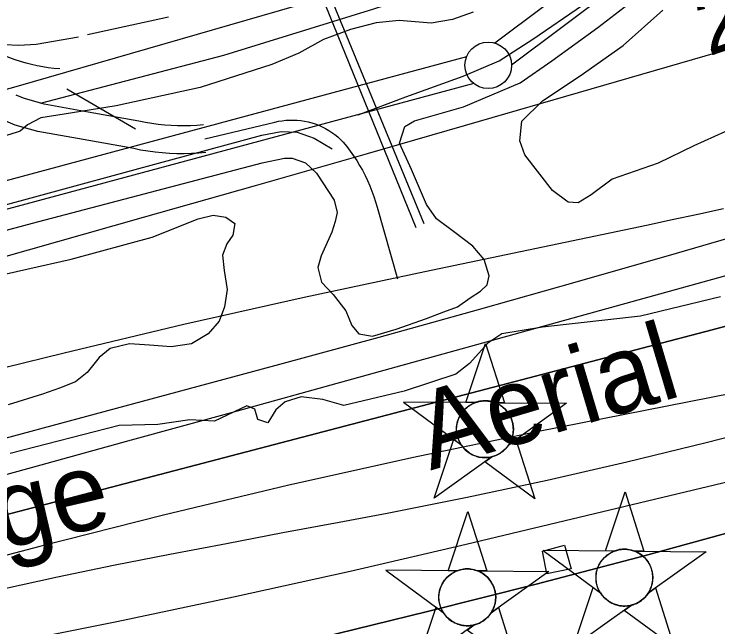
# Model space of a CAD drawing. Extents: x 3508733 to 3546731, y 546897 to 572481.
# Drawn here: x 3536986 to 3537743, y 564655 to 565313 of the extents above; entities that cross this region are included whole.
import ezdxf

# ---------------------------------------------------------------- set-up
doc = ezdxf.new("R2010")
doc.units = 0
for name, color, linetype in [('V-CHAN-DOCK', 7, 'Continuous'), ('V-CHAN-NAID', 7, 'Continuous'), ('V-FLOD-BASE', 7, 'Continuous'), ('V-LEVE-TOET', 7, 'Continuous'), ('V-RIVR-EDGE', 7, 'Continuous'), ('V-RIVR-IDEN', 7, 'Continuous'), ('V-RIVR-RANG', 7, 'Continuous'), ('V-ROAD-CNTR', 7, 'Continuous'), ('V-SITE-VEGE', 7, 'Continuous'), ('V-SURV-LINE', 7, 'Continuous'), ('V-TOPO-DPTH', 7, 'Continuous'), ('V-TOPO-MINR', 7, 'Continuous'), ('V-TOPO-SHOR', 7, 'Continuous'), ('V-TOPO-WATR', 7, 'Continuous'), ('V-UTIL-LINE', 7, 'Continuous')]:
    doc.layers.add(name, color=color, linetype=linetype)

msp = doc.modelspace()

# ---------------------------------------------------------------- linework, layer by layer
at = {"layer": 'V-CHAN-DOCK'}
msp.add_lwpolyline([(3537577.67, 564742.39), (3537584.97, 564716.81), (3537558.72, 564711.58), (3537554.16, 564735.76), (3537577.67, 564742.39)], dxfattribs=at)
at = {"layer": 'V-CHAN-NAID'}
for points in [[(3537481.38, 564895.48), (3537471.79, 564895.55), (3537492.92, 564959.04), (3537513.14, 564895.26), (3537503.56, 564895.33), (3537501.98, 564895.9), (3537499.88, 564896.52), (3537497.84, 564896.98), (3537495.81, 564897.28), (3537494.64, 564897.4), (3537493.11, 564897.48), (3537491.39, 564897.48), (3537490.02, 564897.41), (3537488.11, 564897.21), (3537486.74, 564896.99), (3537484.96, 564896.6), (3537483.43, 564896.18), (3537482.4, 564895.85)], [(3537481.38, 564895.48), (3537404.89, 564896.03), (3537466.45, 564850.63), (3537465.34, 564852.54), (3537464.53, 564854.16), (3537463.71, 564856.13), (3537463.01, 564858.19), (3537462.65, 564859.51), (3537462.28, 564861.13), (3537462.04, 564862.58), (3537461.85, 564864.18), (3537461.74, 564865.91), (3537461.73, 564867.49), (3537461.84, 564869.57), (3537462.02, 564871.19), (3537462.41, 564873.39), (3537462.89, 564875.31), (3537463.5, 564877.2), (3537464.15, 564878.88), (3537464.88, 564880.47), (3537465.69, 564882), (3537466.75, 564883.74), (3537467.79, 564885.21), (3537468.79, 564886.48), (3537469.79, 564887.62), (3537471.1, 564888.96), (3537472.15, 564889.93), (3537473.86, 564891.32), (3537475.08, 564892.19), (3537476.76, 564893.26), (3537478.49, 564894.21), (3537479.94, 564894.89)], [(3537503.56, 564895.33), (3537580.05, 564894.78), (3537517.85, 564850.26), (3537518.76, 564851.75), (3537519.73, 564853.6), (3537520.45, 564855.18), (3537521.19, 564857.14), (3537521.73, 564858.92), (3537522.13, 564860.56), (3537522.49, 564862.57), (3537522.68, 564864.14), (3537522.8, 564866.35), (3537522.77, 564868.41), (3537522.58, 564870.63), (3537522.32, 564872.39), (3537521.83, 564874.62), (3537521.19, 564876.76), (3537520.44, 564878.74), (3537519.79, 564880.19), (3537518.78, 564882.1), (3537517.72, 564883.83), (3537516.51, 564885.53), (3537515.25, 564887.07), (3537513.97, 564888.43), (3537512.34, 564889.96), (3537510.6, 564891.38), (3537508.92, 564892.55), (3537507.03, 564893.69), (3537505.56, 564894.45)], [(3537499.81, 564837.36), (3537437.61, 564792.83), (3537458.74, 564856.32), (3537466.45, 564850.63), (3537467.09, 564849.66), (3537468.47, 564847.8), (3537469.69, 564846.39), (3537471.15, 564844.88), (3537472.54, 564843.63), (3537473.99, 564842.48), (3537475.4, 564841.49), (3537477.08, 564840.45), (3537478.79, 564839.54), (3537480.58, 564838.73), (3537482.03, 564838.18), (3537483.65, 564837.65), (3537485.88, 564837.08), (3537487.41, 564836.8), (3537489.44, 564836.54), (3537490.97, 564836.44), (3537492.84, 564836.41), (3537494.52, 564836.49), (3537496.23, 564836.67), (3537498.14, 564836.98)], [(3537517.85, 564850.26), (3537525.64, 564855.84), (3537545.87, 564792.07), (3537492.02, 564831.78), (3537499.81, 564837.36), (3537501.48, 564837.83), (3537503.09, 564838.39), (3537505.25, 564839.31), (3537506.99, 564840.19), (3537508.85, 564841.3), (3537510.59, 564842.52), (3537512.14, 564843.76), (3537513.43, 564844.93), (3537514.81, 564846.35), (3537516.02, 564847.75), (3537517.14, 564849.22)], [(3537631.28, 564736.05), (3537621.7, 564736.12), (3537642.82, 564799.6), (3537663.05, 564735.83), (3537653.46, 564735.9), (3537651.88, 564736.47), (3537649.79, 564737.09), (3537647.75, 564737.54), (3537645.71, 564737.85), (3537644.54, 564737.97), (3537643.01, 564738.05), (3537641.29, 564738.05), (3537639.92, 564737.98), (3537638.01, 564737.77), (3537636.65, 564737.56), (3537634.86, 564737.17), (3537633.33, 564736.75), (3537632.3, 564736.42)], [(3537462.41, 564714.89), (3537452.83, 564714.96), (3537473.95, 564778.45), (3537494.18, 564714.67), (3537484.59, 564714.74), (3537483.01, 564715.31), (3537480.92, 564715.93), (3537478.88, 564716.39), (3537476.84, 564716.69), (3537475.68, 564716.81), (3537474.14, 564716.89), (3537472.42, 564716.89), (3537471.05, 564716.82), (3537469.14, 564716.62), (3537467.78, 564716.4), (3537465.99, 564716.01), (3537464.46, 564715.59), (3537463.43, 564715.26)], [(3537631.28, 564736.05), (3537554.79, 564736.59), (3537616.36, 564691.2), (3537615.24, 564693.1), (3537614.43, 564694.73), (3537613.61, 564696.7), (3537612.91, 564698.75), (3537612.55, 564700.08), (3537612.19, 564701.7), (3537611.94, 564703.15), (3537611.75, 564704.75), (3537611.65, 564706.48), (3537611.63, 564708.06), (3537611.74, 564710.14), (3537611.92, 564711.76), (3537612.32, 564713.96), (3537612.8, 564715.88), (3537613.4, 564717.77), (3537614.05, 564719.45), (3537614.78, 564721.04), (3537615.6, 564722.57), (3537616.66, 564724.31), (3537617.69, 564725.78), (3537618.69, 564727.05), (3537619.69, 564728.19), (3537621, 564729.53), (3537622.05, 564730.49), (3537623.77, 564731.89), (3537624.98, 564732.76), (3537626.67, 564733.83), (3537628.4, 564734.78), (3537629.84, 564735.46)], [(3537653.46, 564735.9), (3537729.95, 564735.35), (3537667.75, 564690.83), (3537668.66, 564692.32), (3537669.64, 564694.17), (3537670.35, 564695.75), (3537671.09, 564697.71), (3537671.64, 564699.49), (3537672.03, 564701.13), (3537672.39, 564703.14), (3537672.58, 564704.71), (3537672.7, 564706.92), (3537672.67, 564708.98), (3537672.49, 564711.2), (3537672.22, 564712.96), (3537671.73, 564715.19), (3537671.09, 564717.33), (3537670.34, 564719.31), (3537669.69, 564720.76), (3537668.68, 564722.67), (3537667.62, 564724.39), (3537666.41, 564726.1), (3537665.15, 564727.64), (3537663.88, 564729), (3537662.24, 564730.53), (3537660.5, 564731.95), (3537658.82, 564733.12), (3537656.93, 564734.25), (3537655.46, 564735.02)], [(3537462.41, 564714.89), (3537385.92, 564715.44), (3537447.49, 564670.04), (3537446.38, 564671.95), (3537445.57, 564673.57), (3537444.74, 564675.54), (3537444.04, 564677.6), (3537443.68, 564678.92), (3537443.32, 564680.54), (3537443.07, 564681.99), (3537442.89, 564683.59), (3537442.78, 564685.32), (3537442.77, 564686.9), (3537442.87, 564688.98), (3537443.06, 564690.6), (3537443.45, 564692.8), (3537443.93, 564694.72), (3537444.53, 564696.61), (3537445.19, 564698.29), (3537445.91, 564699.88), (3537446.73, 564701.41), (3537447.79, 564703.15), (3537448.82, 564704.62), (3537449.82, 564705.89), (3537450.82, 564707.03), (3537452.13, 564708.37), (3537453.18, 564709.34), (3537454.9, 564710.73), (3537456.11, 564711.6), (3537457.8, 564712.67), (3537459.53, 564713.62), (3537460.97, 564714.3)], [(3537484.59, 564714.74), (3537561.08, 564714.19), (3537498.88, 564669.67), (3537499.79, 564671.16), (3537500.77, 564673.01), (3537501.48, 564674.59), (3537502.22, 564676.55), (3537502.77, 564678.33), (3537503.17, 564679.97), (3537503.53, 564681.98), (3537503.71, 564683.55), (3537503.84, 564685.76), (3537503.81, 564687.82), (3537503.62, 564690.04), (3537503.35, 564691.8), (3537502.86, 564694.03), (3537502.22, 564696.17), (3537501.47, 564698.15), (3537500.82, 564699.6), (3537499.82, 564701.51), (3537498.75, 564703.24), (3537497.54, 564704.94), (3537496.28, 564706.48), (3537495.01, 564707.84), (3537493.38, 564709.37), (3537491.63, 564710.79), (3537489.95, 564711.96), (3537488.06, 564713.1), (3537486.59, 564713.86)], [(3537649.72, 564677.92), (3537587.51, 564633.4), (3537608.64, 564696.89), (3537616.36, 564691.2), (3537616.99, 564690.23), (3537618.37, 564688.37), (3537619.59, 564686.96), (3537621.05, 564685.45), (3537622.44, 564684.2), (3537623.9, 564683.05), (3537625.3, 564682.06), (3537626.98, 564681.02), (3537628.69, 564680.11), (3537630.48, 564679.3), (3537631.93, 564678.75), (3537633.56, 564678.22), (3537635.78, 564677.65), (3537637.31, 564677.37), (3537639.34, 564677.11), (3537640.88, 564677), (3537642.74, 564676.98), (3537644.43, 564677.06), (3537646.14, 564677.24), (3537648.04, 564677.55)], [(3537667.75, 564690.83), (3537675.54, 564696.41), (3537695.77, 564632.63), (3537641.92, 564672.34), (3537649.72, 564677.92), (3537651.38, 564678.4), (3537652.99, 564678.96), (3537655.15, 564679.87), (3537656.89, 564680.76), (3537658.75, 564681.87), (3537660.49, 564683.08), (3537662.04, 564684.33), (3537663.33, 564685.5), (3537664.72, 564686.92), (3537665.92, 564688.32), (3537667.04, 564689.79)], [(3537480.85, 564656.77), (3537418.65, 564612.24), (3537439.77, 564675.73), (3537447.49, 564670.04), (3537448.12, 564669.07), (3537449.51, 564667.21), (3537450.72, 564665.8), (3537452.19, 564664.29), (3537453.57, 564663.04), (3537455.03, 564661.89), (3537456.43, 564660.9), (3537458.11, 564659.86), (3537459.82, 564658.95), (3537461.61, 564658.14), (3537463.06, 564657.59), (3537464.69, 564657.06), (3537466.91, 564656.49), (3537468.45, 564656.21), (3537470.47, 564655.95), (3537472.01, 564655.85), (3537473.87, 564655.82), (3537475.56, 564655.9), (3537477.27, 564656.08), (3537479.17, 564656.39)], [(3537498.88, 564669.67), (3537506.68, 564675.25), (3537526.9, 564611.48), (3537473.05, 564651.19), (3537480.85, 564656.77), (3537482.51, 564657.24), (3537484.13, 564657.8), (3537486.28, 564658.72), (3537488.02, 564659.6), (3537489.89, 564660.71), (3537491.62, 564661.93), (3537493.18, 564663.17), (3537494.46, 564664.34), (3537495.85, 564665.76), (3537497.05, 564667.16), (3537498.17, 564668.63)]]:
    msp.add_lwpolyline(points, close=True, dxfattribs=at)
for centre in [(3537492.27, 564866.95), (3537642.17, 564707.52), (3537473.3, 564686.36)]:
    msp.add_circle(centre, 30.54, dxfattribs=at)
at = {"layer": 'V-FLOD-BASE'}
for points in [[(3537356.08, 565204.58), (3537407.29, 565224), (3537468.87, 565246.07), (3537507.65, 565262.88), (3537543.74, 565285.91), (3537597.2, 565322.54), (3537684.07, 565387.76), (3537791.06, 565466.53), (3537850.12, 565509.99)], [(3536288.26, 564926.11), (3536399.54, 564955.91), (3536566.79, 564998.87), (3536771.38, 565053.15), (3536947.64, 565100.15), (3537116.29, 565145.86), (3537252.47, 565182.96), (3537273.19, 565186.87), (3537290.41, 565186), (3537308.94, 565179.59), (3537328.12, 565168.35)]]:
    msp.add_lwpolyline(points, dxfattribs=at)
at = {"layer": 'V-LEVE-TOET'}
for points in [[(3536828.37, 565040.55), (3537006.01, 565088.23), (3537175.35, 565132.55), (3537252.76, 565153.07), (3537276.94, 565158.32), (3537285.21, 565158.23), (3537299.62, 565153.24), (3537311.22, 565142.09), (3537330.2, 565112.94), (3537333.5, 565099.81), (3537331.33, 565090.18), (3537327.75, 565078.5), (3537316.45, 565053.13), (3537312.87, 565040.76), (3537316.83, 565024.87), (3537329.09, 565011.64), (3537342.68, 564994.26), (3537349.4, 564978.34), (3537356.88, 564969.3), (3537371.33, 564967.07), (3537396.91, 564974.37), (3537429.43, 564985.73), (3537448.11, 564993.11), (3537462.64, 564998.46), (3537476.53, 565007.96), (3537487.64, 565015.42), (3537494.61, 565022.24), (3537496.78, 565031.86), (3537491.46, 565049.15), (3537479.21, 565063.76), (3537460.07, 565078.44), (3537440.25, 565093.12), (3537429.39, 565108.41), (3537413.26, 565145.8), (3537400.48, 565174.19), (3537406.18, 565192.05), (3537416.59, 565198.14), (3537469.13, 565213.42), (3537530.06, 565238.94), (3537564.09, 565262.69), (3537613.41, 565298.68), (3537725.31, 565384.97)], [(3537479.55, 565314.97), (3537457.41, 565306.95), (3537434.62, 565303.06), (3537400.2, 565306.2), (3537375.36, 565303.71), (3537347.71, 565296.43), (3537318.65, 565285.72), (3537292.3, 565270.85), (3537263.22, 565258.76), (3537186.45, 565234.1), (3537095.96, 565214.42), (3537040.03, 565205.38), (3537015.18, 565201.52), (3537000.63, 565194.1), (3536992.97, 565187.29), (3536989.51, 565185.95), (3536937.65, 565169.97)]]:
    msp.add_lwpolyline(points, dxfattribs=at)
at = {"layer": 'V-RIVR-EDGE'}
msp.add_lwpolyline([(3537745.37, 565009.16), (3537659.53, 564988.54), (3537554.12, 564976.54), (3537510.59, 564969.3), (3537495.25, 564959.53), (3537475.59, 564937.52), (3537460.86, 564925.92), (3537405.67, 564907.67), (3537340.68, 564892.52), (3537318.02, 564898.7), (3537294.75, 564901.82), (3537277.58, 564896.35), (3537267.75, 564887.79), (3537259.14, 564873.72), (3537248.12, 564877.43), (3537245.08, 564888.46), (3537236.51, 564892.16), (3537201.55, 564875.7), (3537175.2, 564876.99), (3537140.88, 564872.18), (3537099.21, 564871.05), (3536982.11, 564840.71)], dxfattribs=at)
at = {"layer": 'V-ROAD-CNTR'}
for points in [[(3537412.62, 565357.67), (3536988.07, 565234.61), (3536314.94, 565047.32), (3535465.2, 564819.76)], [(3537035.47, 565254.02), (3537029.17, 565254.6), (3537023.12, 565255.36), (3537017.1, 565256.3), (3537011.11, 565257.44), (3537005.16, 565258.76), (3536999.26, 565260.27), (3536993.4, 565261.96), (3536987.6, 565263.84), (3536981.86, 565265.9), (3536976.19, 565268.14), (3536970.59, 565270.55), (3536965.08, 565273.14), (3536959.64, 565275.91), (3536954.3, 565278.84), (3536949.05, 565281.93), (3536943.89, 565285.2), (3536938.85, 565288.62), (3536933.91, 565292.2), (3536929.09, 565295.93), (3536924.39, 565299.81), (3536919.81, 565303.84), (3536915.36, 565308.01), (3536910.88, 565312.48)], [(3537043.03, 565232.46), (3537116.91, 565189.48)], [(3537189.91, 565194.01), (3537182.77, 565193.39), (3537175.86, 565193.02), (3537168.93, 565192.86), (3537162.02, 565192.91), (3537155.11, 565193.18), (3537148.21, 565193.67), (3537141.34, 565194.37), (3537134.51, 565195.29), (3537127.7, 565196.43), (3537120.57, 565197.84), (3537065.81, 565207.63), (3537018.57, 565216.15), (3536997.44, 565222.16), (3536989.32, 565225.51), (3536988.72, 565225.91)], [(3537192.48, 565164.12), (3537184.87, 565163.46), (3537177.02, 565163.04), (3537169.16, 565162.85), (3537161.3, 565162.92), (3537153.46, 565163.23), (3537145.62, 565163.78), (3537137.82, 565164.58), (3537130.04, 565165.62), (3537122.31, 565166.91), (3537115, 565168.36), (3537060.51, 565178.1), (3537011.79, 565186.89), (3536987.58, 565193.77), (3536975.11, 565198.92), (3536961.14, 565208.27)], [(3537191.19, 565179.06), (3537266.51, 565196.85), (3537270.43, 565197.73), (3537274.38, 565198.4), (3537278.37, 565198.85), (3537282.38, 565199.1), (3537286.39, 565199.13), (3537290.41, 565198.95), (3537294.4, 565198.56), (3537298.37, 565197.95), (3537302.3, 565197.14), (3537306.19, 565196.11), (3537310.01, 565194.89), (3537313.76, 565193.46), (3537317.43, 565191.83), (3537321.01, 565190.01), (3537324.49, 565188), (3537327.85, 565185.81), (3537331.1, 565183.45), (3537334.21, 565180.92), (3537337.19, 565178.22), (3537340.02, 565175.37), (3537343.89, 565170.63), (3537347.59, 565165.75), (3537351.13, 565160.76), (3537354.5, 565155.65), (3537357.68, 565150.42), (3537360.7, 565145.09), (3537363.52, 565139.66), (3537366.16, 565134.14), (3537368.61, 565128.53), (3537370.87, 565122.84), (3537372.93, 565117.08), (3537374.8, 565111.25), (3537376.46, 565105.36), (3537398.37, 565028.62)]]:
    msp.add_lwpolyline(points, dxfattribs=at)
at = {"layer": 'V-SITE-VEGE'}
for points in [[(3537761.29, 565191.38), (3537716.72, 565171.4), (3537678.3, 565152.71), (3537628.98, 565135.51), (3537606.28, 565118.7), (3537592.54, 565109.98), (3537581.63, 565110.78), (3537564.71, 565123.24), (3537535.1, 565161.78), (3537529.81, 565176.85), (3537532.09, 565197.98), (3537554.16, 565219.58), (3537594.71, 565246.43), (3537640.79, 565279.36), (3537683.51, 565317.11)], [(3536856.87, 565006.53), (3537047.73, 565049.48), (3537134.65, 565073.1), (3537183.99, 565093.03), (3537200.42, 565096.94), (3537214.04, 565094.74), (3537223.52, 565087.82), (3537221.33, 565075.56), (3537215.09, 565066.07), (3537210.18, 565053.84), (3537212.05, 565037.45), (3537215.23, 565016.94), (3537212.31, 564998.55), (3537206.68, 564982.92), (3537194.93, 564969.4), (3537177.07, 564958.67), (3537155.2, 564955.5), (3537132.02, 564957.12), (3537110.2, 564958.72), (3537089.67, 564953.49), (3537077.96, 564944.06), (3537064.82, 564927.83), (3537052.43, 564917.73), (3537035.3, 564911.09), (3537016.8, 564904.47), (3536979.83, 564893.28)]]:
    msp.add_lwpolyline(points, dxfattribs=at)
at = {"layer": 'V-SURV-LINE'}
for points in [[(3537502.82, 565281.88), (3537885.75, 565568.88)], [(3537903.76, 565544.89), (3537520.83, 565257.89)], [(3535348.78, 564695.59), (3537472.65, 565267.19)], [(3537480.44, 565238.22), (3535356.57, 564666.62)]]:
    msp.add_lwpolyline(points, dxfattribs=at)
msp.add_circle((3537495.83, 565257.9), 25, dxfattribs=at)
at = {"layer": 'V-TOPO-DPTH'}
for points in [[(3539037.96, 565492.22), (3538940.79, 565460.23), (3538843.64, 565428.16), (3538746.54, 565395.98), (3538649.46, 565363.72), (3537941.4, 565127.96), (3537925.79, 565122.86), (3537910.14, 565117.88), (3537894.43, 565113.09), (3537878.69, 565108.42), (3537697.71, 565055.82), (3537591.36, 565025.25), (3537484.89, 564995.11), (3537378.24, 564965.59), (3537271.48, 564936.5), (3536750.16, 564796.09)], [(3536808.86, 564730.84), (3537531.59, 564920.03), (3537599.89, 564937.94), (3537668.19, 564955.88), (3537736.46, 564973.89), (3537804.73, 564991.93), (3537914.59, 565021.01), (3537927.9, 565024.61), (3537941.18, 565028.3), (3537954.43, 565032.13), (3537967.65, 565036.04), (3538351.03, 565151.83), (3538506.42, 565198.82), (3538661.79, 565245.86), (3538817.14, 565293), (3538972.46, 565340.2), (3539245.85, 565423.37)], [(3536808.86, 564730.84), (3537531.59, 564920.03), (3537599.89, 564937.94), (3537668.19, 564955.88), (3537736.46, 564973.89), (3537804.73, 564991.93), (3537914.59, 565021.01), (3537927.9, 565024.61), (3537941.18, 565028.3), (3537954.43, 565032.13), (3537967.65, 565036.04), (3538351.03, 565151.83), (3538506.42, 565198.82), (3538661.79, 565245.86), (3538817.14, 565293), (3538972.46, 565340.2), (3539245.85, 565423.37)], [(3536795.59, 564519.39), (3537313.92, 564642.52), (3537430.68, 564670.98), (3537547.2, 564700.33), (3537663.38, 564731.03), (3537779.32, 564762.64), (3537972.16, 564816.41), (3537991.48, 564821.88), (3538010.78, 564827.45), (3538030.02, 564833.18), (3538049.24, 564839.01), (3538325.73, 564924.09), (3538483.05, 564972.9), (3538640.22, 565022.21), (3538797.15, 565072.25), (3538953.93, 565122.78), (3539317.32, 565240.84)], [(3536795.59, 564519.39), (3537313.92, 564642.52), (3537430.68, 564670.98), (3537547.2, 564700.33), (3537663.38, 564731.03), (3537779.32, 564762.64), (3537972.16, 564816.41), (3537991.48, 564821.88), (3538010.78, 564827.45), (3538030.02, 564833.18), (3538049.24, 564839.01), (3538325.73, 564924.09), (3538483.05, 564972.9), (3538640.22, 565022.21), (3538797.15, 565072.25), (3538953.93, 565122.78), (3539317.32, 565240.84)], [(3538326.89, 565014.51), (3538211.21, 564981.93), (3538024.22, 564928.78), (3538002.09, 564922.58), (3537979.93, 564916.51), (3537957.72, 564910.62), (3537935.47, 564904.84), (3537730.03, 564852.41), (3537644.73, 564831.51), (3537559.17, 564811.72), (3537473.26, 564793.59), (3537387.09, 564776.56), (3537335.65, 564766.91), (3537275.04, 564755.46), (3537214.45, 564743.91), (3537153.89, 564732.19), (3537093.35, 564720.37), (3537032.95, 564707.9), (3536972.73, 564694.67)], [(3538326.89, 565014.51), (3538211.21, 564981.93), (3538024.22, 564928.78), (3538002.09, 564922.58), (3537979.93, 564916.51), (3537957.72, 564910.62), (3537935.47, 564904.84), (3537730.03, 564852.41), (3537644.73, 564831.51), (3537559.17, 564811.72), (3537473.26, 564793.59), (3537387.09, 564776.56), (3537335.65, 564766.91), (3537275.04, 564755.46), (3537214.45, 564743.91), (3537153.89, 564732.19), (3537093.35, 564720.37), (3537032.95, 564707.9), (3536972.73, 564694.67)]]:
    msp.add_lwpolyline(points, dxfattribs=at)
at = {"layer": 'V-TOPO-MINR'}
for points in [[(3539232.88, 565503.24), (3538352.99, 565215.05), (3538281.59, 565191.86), (3538210.11, 565168.91), (3538138.52, 565146.32), (3538066.85, 565123.96), (3537993.17, 565101.18), (3537958.24, 565090.55), (3537923.24, 565080.13), (3537888.15, 565070.02), (3537853.01, 565060.11), (3537326.82, 564914.35), (3537219.51, 564884.69), (3537112.18, 564855.1), (3537004.83, 564825.62), (3536897.45, 564796.21)], [(3539037.96, 565492.22), (3538940.79, 565460.23), (3538843.64, 565428.16), (3538746.54, 565395.98), (3538649.46, 565363.72), (3537941.4, 565127.96), (3537925.79, 565122.86), (3537910.14, 565117.88), (3537894.43, 565113.09), (3537878.69, 565108.42), (3537697.71, 565055.82), (3537591.36, 565025.25), (3537484.89, 564995.11), (3537378.24, 564965.59), (3537271.48, 564936.5), (3536750.16, 564796.09)], [(3537926.97, 565353.62), (3537878.02, 565322.31), (3537861.83, 565312.91), (3537845.2, 565304.48), (3537827.9, 565297.51), (3537810.17, 565291.52), (3537606.09, 565232.2), (3537485.94, 565197.42), (3537365.74, 565162.8), (3537245.47, 565128.44), (3537125.15, 565094.24), (3536690.85, 564971.3), (3536660.39, 564962.67), (3536629.94, 564954.03), (3536599.49, 564945.37), (3536569.04, 564936.7), (3536313.04, 564863.73), (3536175.22, 564824.91), (3536037.25, 564786.66), (3535899.05, 564749.25), (3535760.69, 564712.42), (3535534.97, 564653.07)], [(3539022.99, 565272.94), (3538925.5, 565244.64), (3538828.21, 565215.67), (3538731.05, 565186.25), (3537975.07, 564954.51), (3537971.3, 564953.37), (3537967.52, 564952.27), (3537963.73, 564951.2), (3537959.94, 564950.15), (3537919.19, 564939.17), (3537902.29, 564934.82), (3537885.34, 564930.74), (3537868.3, 564927.04), (3537851.2, 564923.61), (3537834.06, 564920.35), (3537816.92, 564917.06), (3537799.79, 564913.73), (3537782.67, 564910.37), (3537547.96, 564863.98), (3537413.77, 564836.15), (3537279.97, 564806.66), (3537146.74, 564774.68), (3537013.89, 564741.03), (3536759.37, 564674.04)], [(3539317.32, 565240.84), (3538953.93, 565122.78), (3538797.15, 565072.25), (3538640.22, 565022.21), (3538483.05, 564972.9), (3538325.73, 564924.09), (3538049.24, 564839.01), (3538030.02, 564833.18), (3538010.78, 564827.45), (3537991.48, 564821.88), (3537972.16, 564816.41), (3537779.32, 564762.64), (3537663.38, 564731.03), (3537547.2, 564700.33), (3537430.68, 564670.98), (3537313.92, 564642.52), (3536795.59, 564519.39)], [(3539052.15, 565180.74), (3538952.67, 565150.07), (3538853.02, 565119.97), (3538753.25, 565090.24), (3538086.31, 564893.62), (3538075.75, 564890.53), (3538065.19, 564887.47), (3538054.62, 564884.44), (3538044.04, 564881.44), (3538035.97, 564879.17), (3538029.41, 564877.34), (3538022.85, 564875.53), (3538016.28, 564873.75), (3538009.7, 564871.99), (3538003.11, 564870.27), (3537996.52, 564868.58), (3537989.91, 564866.94), (3537983.3, 564865.33), (3537472.23, 564743.23), (3537347.38, 564714.26), (3537222.29, 564686.39), (3537096.85, 564660.16), (3536971.17, 564635.03)], [(3537748.43, 565103.89), (3537720.99, 565097.74), (3537693.52, 565091.77), (3537666.01, 565085.94), (3537427.56, 565036.19), (3537298.11, 565008.33), (3537168.91, 564979.38), (3537040.09, 564948.8), (3536911.51, 564917.13)], [(3538326.89, 565014.51), (3538211.21, 564981.93), (3538024.22, 564928.78), (3538002.09, 564922.58), (3537979.93, 564916.51), (3537957.72, 564910.62), (3537935.47, 564904.84), (3537730.03, 564852.41), (3537644.73, 564831.51), (3537559.17, 564811.72), (3537473.26, 564793.59), (3537387.09, 564776.56), (3537335.65, 564766.91), (3537275.04, 564755.46), (3537214.45, 564743.91), (3537153.89, 564732.19), (3537093.35, 564720.37), (3537032.95, 564707.9), (3536972.73, 564694.67)]]:
    msp.add_lwpolyline(points, dxfattribs=at)
at = {"layer": 'V-TOPO-SHOR'}
msp.add_line((3537065.18, 565291.03), (3537152.2, 565310.06), dxfattribs=at)
for points in [[(3537014.57, 565217.34), (3537211.73, 565268.64), (3537372.99, 565318.66), (3537437.92, 565340.08), (3537504.19, 565369.42), (3537594.91, 565420.61), (3537645.39, 565456.8), (3537699.14, 565495.63)], [(3536976.18, 565280.29), (3536991.33, 565279.43), (3537009.94, 565280.6), (3537055.5, 565288.38)]]:
    msp.add_lwpolyline(points, dxfattribs=at)
at = {"layer": 'V-TOPO-WATR'}
msp.add_lwpolyline([(3539245.85, 565423.37), (3538972.46, 565340.2), (3538817.14, 565293), (3538661.79, 565245.86), (3538506.42, 565198.82), (3538351.03, 565151.83), (3537967.65, 565036.04), (3537954.43, 565032.13), (3537941.18, 565028.3), (3537927.9, 565024.61), (3537914.59, 565021.01), (3537804.73, 564991.93), (3537736.46, 564973.89), (3537668.19, 564955.88), (3537599.89, 564937.94), (3537531.59, 564920.03), (3536808.86, 564730.84)], dxfattribs=at)
at = {"layer": 'V-UTIL-LINE'}
for points in [[(3537426.9, 565087.65), (3537300.03, 565395.69), (3537292.4, 565391.63), (3537295.77, 565384.02)], [(3537186.98, 565392.79), (3537202.4, 565353.34), (3537208.56, 565349.83), (3537295.77, 565384.02), (3537417.9, 565083.61)]]:
    msp.add_lwpolyline(points, dxfattribs=at)

# ---------------------------------------------------------------- texts
at = {"layer": 'V-RIVR-IDEN'}
for s, rotation, p in [('Aerial ', 16.58034, (3537433.74, 564822.51)), (' Edge', 13.10921, (3536811.83, 564699.53))]:
    msp.add_text(s, height=83, rotation=rotation, dxfattribs=at).set_placement(p)
at = {"layer": 'V-RIVR-RANG'}
msp.add_text('20.5', height=67, rotation=18.96833, dxfattribs=at).set_placement((3537732.63, 565267.33))

doc.saveas('drawing.dxf')
